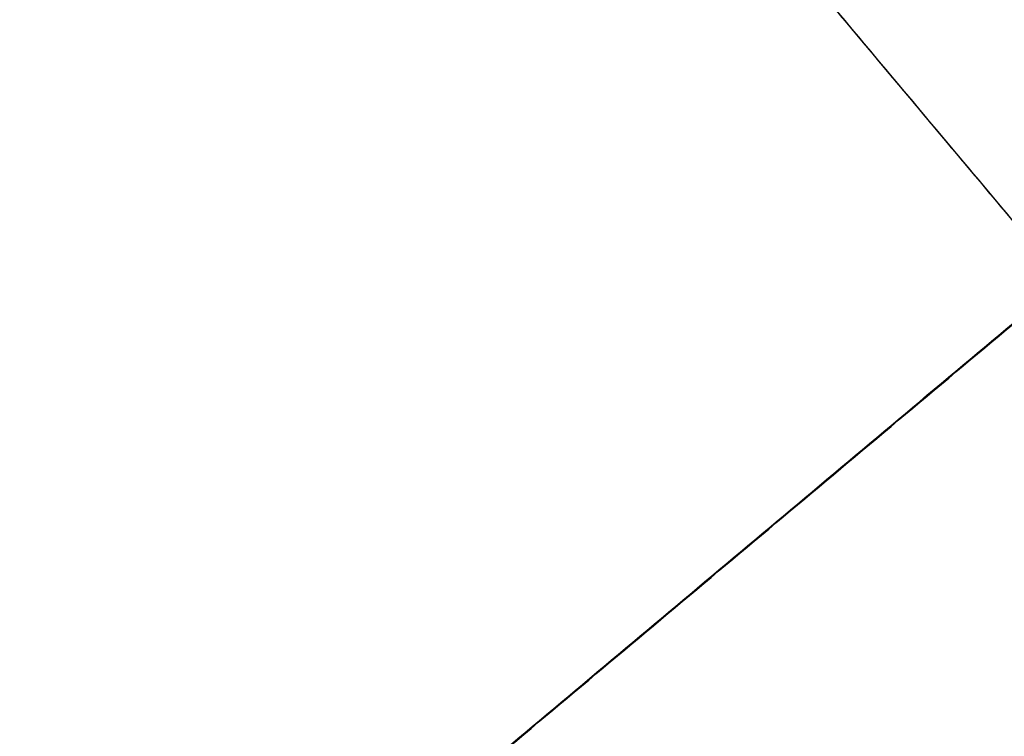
# Model space of a CAD drawing. Header units: millimetres. Extents: x -657 to 864, y -831 to 851.
# Tile 397 of 656: x 554 to 658, y -698 to -623. Entities that reach past the tile are written whole.
import ezdxf

# ---------------------------------------------------------------- set-up
doc = ezdxf.new("R2010")
doc.units = ezdxf.units.MM
doc.layers.add('Default', color=7, linetype='Continuous', true_color=0x000000)

msp = doc.modelspace()

# ---------------------------------------------------------------- linework, layer by layer
at = {"layer": 'Default'}
for points in [[(842.78, -633.29, 16.07), (715.47, -481.56, 16.07), (588.15, -329.83, 16.07)], [(842.26, -632.81, 16.31), (715.4, -481.62, 16.31), (588.53, -330.43, 16.31)], [(734.06, -340.3, 73.16), (540.13, -503.03, 73.16), (346.21, -665.75, 73.16)], [(733.51, -340.86, 72.92), (540.18, -503.08, 72.92), (346.85, -665.31, 72.92)], [(749.71, -752.79, -11.84), (602.01, -576.77, -11.84), (454.3, -400.74, -11.84)], [(749.32, -752.33, -11.59), (602.01, -576.77, -11.59), (454.69, -401.2, -11.59)], [(469.95, -813.23, 73.16), (663.88, -650.5, 73.16), (857.81, -487.78, 73.16)], [(470.5, -812.67, 72.92), (663.83, -650.45, 72.92), (857.17, -488.22, 72.92)], [(361.23, -520.24, 16.07), (488.55, -671.97, 16.07), (615.86, -823.7, 16.07)], [(361.75, -520.72, 16.31), (488.62, -671.91, 16.31), (615.48, -823.1, 16.31)], [(569.14, -830.86, 34.04), (713.54, -709.69, 34.04), (857.94, -588.53, 34.04)], [(569.84, -830.12, 33.82), (713.47, -709.6, 33.82), (857.1, -589.08, 33.82)]]:
    msp.add_open_spline(points, degree=2, dxfattribs=at)
for points, knots in [([(391.34, -753.53, 89.7), (401.29, -745.19, 79.3), (431.66, -719.71, 50.66), (501.53, -661.08, 3.35), (563.52, -609.06, -11.84), (602.01, -576.77, -11.84)], [2.41548, 2.41548, 2.41548, 2.41548, 70.396144, 198.636056, 404.995527, 404.995527, 404.995527, 404.995527]), ([(391.9, -753.07, 89.44), (401.71, -744.84, 79.21), (431.93, -719.48, 50.76), (501.59, -661.02, 3.59), (563.55, -609.04, -11.59), (602.01, -576.77, -11.59)], [2.408267, 2.408267, 2.408267, 2.408267, 69.367076, 197.537893, 403.786179, 403.786179, 403.786179, 403.786179]), ([(749.32, -752.33, -11.59), (738.29, -739.18, 5.03), (711.83, -707.64, 38.93), (663.26, -649.76, 77.89), (625.88, -605.21, 88.55), (606.81, -582.49, 89.34)], [2.242983, 2.242983, 2.242983, 2.242983, 105.761789, 230.799194, 364.804297, 364.804297, 364.804297, 364.804297]), ([(749.71, -752.79, -11.84), (738.6, -739.55, 4.96), (712.03, -707.88, 39.05), (663.3, -649.81, 78.13), (625.89, -605.23, 88.8), (606.81, -582.49, 89.6)], [2.249859, 2.249859, 2.249859, 2.249859, 106.752723, 231.864999, 365.958826, 365.958826, 365.958826, 365.958826])]:
    msp.add_open_spline(points, degree=3, knots=knots, dxfattribs=at)
at = {"layer": 'Default', "color": 18, "true_color": 0x000000}
for points in [[(600.72, -577.14, 159.54), (543.22, -625.39, 130.72), (485.71, -673.64, 101.91)], [(485.9, -674.19, 102.47), (543.4, -625.94, 131.28), (600.9, -577.69, 160.1)], [(601.23, -577.42, 158.98), (543.73, -625.67, 130.17), (486.23, -673.92, 101.35)], [(601.42, -577.97, 159.54), (543.91, -626.22, 130.72), (486.41, -674.47, 101.91)]]:
    msp.add_open_spline(points, degree=2, dxfattribs=at)

doc.saveas('drawing.dxf')
